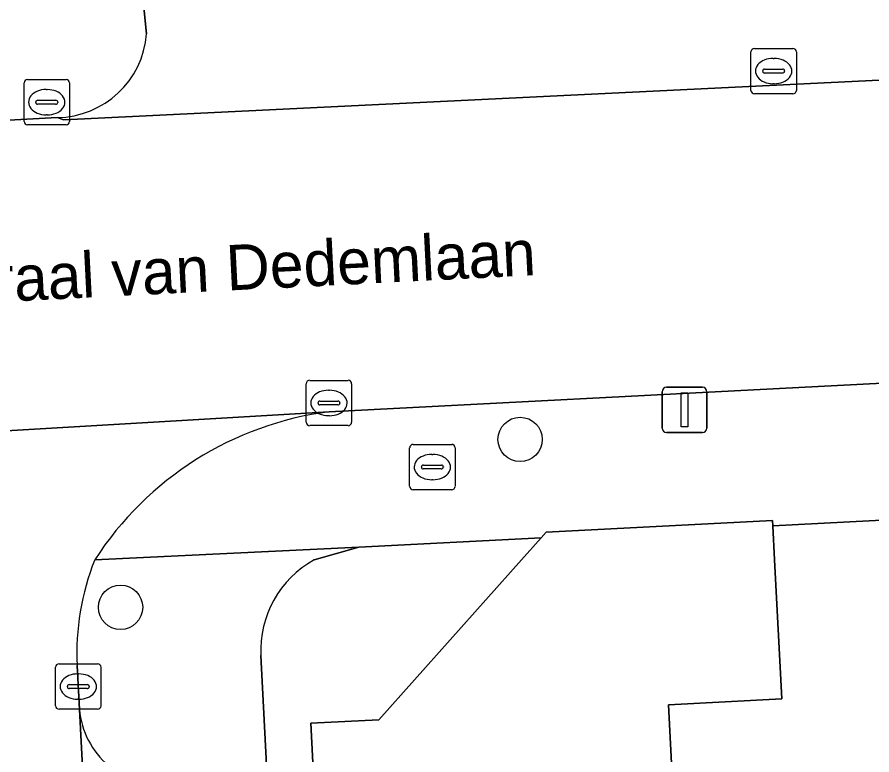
# Model space of a CAD drawing. Extents: x 161084 to 161928, y 385354 to 386522.
# Drawn here: x 161686.37 to 161705.23, y 386245.7 to 386261.98 of the extents above; entities that cross this region are included whole.
import ezdxf

# ---------------------------------------------------------------- set-up
doc = ezdxf.new("R2010")
doc.units = 0
for name, color, linetype in [('IMGEO_Boom', 7, 'Continuous'), ('IMGEO_Brandkraan', 7, 'Continuous'), ('IMGEO_Erf', 7, 'Continuous'), ('IMGEO_Kolk', 7, 'Continuous'), ('IMGEO_Lichtmast', 7, 'Continuous'), ('IMGEO_Muur', 7, 'Continuous'), ('IMGEO_Openbare_ruimte_label', 7, 'Continuous'), ('IMGEO_Pand', 7, 'Continuous'), ('IMGEO_Parkeervlak_open', 7, 'Continuous'), ('IMGEO_Rijbaan_lokaal_open', 7, 'Continuous'), ('IMGEO_Voetpad_open', 7, 'Continuous')]:
    doc.layers.add(name, color=color, linetype=linetype)

msp = doc.modelspace()

# ---------------------------------------------------------------- linework, layer by layer
at = {"layer": 'IMGEO_Boom'}
for centre in [(161697.466, 386252.66), (161688.651, 386248.954)]:
    msp.add_circle(centre, 0.489, dxfattribs=at)
at = {"layer": 'IMGEO_Brandkraan'}
for p, q in [((161695.104, 386252.55), (161695.956, 386252.55)), ((161695.029, 386251.624), (161695.029, 386252.476)), ((161696.03, 386252.476), (161696.03, 386251.624)), ((161695.517, 386252.33), (161695.542, 386252.33)), ((161695.288, 386252.044), (161695.288, 386252.056)), ((161695.726, 386252.007), (161695.328, 386252.007)), ((161695.331, 386252.093), (161695.729, 386252.093)), ((161695.772, 386252.056), (161695.772, 386252.044)), ((161695.54, 386251.77), (161695.515, 386251.77)), ((161695.956, 386251.55), (161695.104, 386251.55))]:
    msp.add_line(p, q, dxfattribs=at)
for points in [[(161695.104, 386252.55), (161695.956, 386252.55)], [(161695.029, 386251.624), (161695.029, 386252.476)], [(161696.03, 386252.476), (161696.03, 386251.624)], [(161695.956, 386251.55), (161695.104, 386251.55)]]:
    msp.add_lwpolyline(points, dxfattribs=at)
for centre, radius, start, end in [((161695.106, 386252.474), 0.0765, 91.552, 178.448), ((161695.106, 386252.474), 0.0765, 91.552, 178.448), ((161695.954, 386252.474), 0.0765, 1.552, 88.448), ((161695.954, 386252.474), 0.0765, 1.552, 88.448), ((161695.328, 386252.053), 0.0403, 85.8775, 175.7526), ((161695.325, 386252.043), 0.0366, 178.938, 274.7102), ((161695.729, 386252.05), 0.043, 264.8664, 352.4533), ((161695.733, 386252.055), 0.0386, 1.7309, 96.639), ((161695.106, 386251.626), 0.0765, 181.552, 268.448), ((161695.106, 386251.626), 0.0765, 181.552, 268.448), ((161695.954, 386251.626), 0.0765, 271.552, 358.448), ((161695.954, 386251.626), 0.0765, 271.552, 358.448)]:
    msp.add_arc(centre, radius, start, end, dxfattribs=at)
for centre, major_axis, ratio, start_param, end_param in [((161695.516, 386252.05), (-0.387, 0.002), 0.722429, 4.712389, 7.853982), ((161695.541, 386252.05), (-0.39, 0.002), 0.717154, 1.570796, 4.712389)]:
    msp.add_ellipse(centre, major_axis=major_axis, ratio=ratio, start_param=start_param, end_param=end_param, dxfattribs=at)
at = {"layer": 'IMGEO_Erf'}
for points in [[(161712.816, 386251.258), (161703.041, 386250.753), (161703.08, 386250), (161703.237, 386246.932), (161700.74, 386246.803), (161701.058, 386240.642), (161701.368, 386234.65), (161703.965, 386234.784), (161704.274, 386228.792), (161704.584, 386222.8), (161701.987, 386222.666), (161702.296, 386216.673)], [(161693.036, 386242.775), (161692.85, 386246.397), (161694.348, 386246.474), (161697.496, 386250), (161697.933, 386250.489), (161693.906, 386250.281), (161692.921, 386250)], [(161691.746, 386247.892), (161694.26, 386199.24)]]:
    msp.add_lwpolyline(points, dxfattribs=at)
msp.add_arc((161694.017, 386248.007), 2.274, 118.821, 182.9084, dxfattribs=at)
at = {"layer": 'IMGEO_Kolk'}
for p, q in [((161702.559, 386260.362), (161702.559, 386261.214)), ((161702.634, 386261.288), (161703.486, 386261.288)), ((161703.56, 386261.214), (161703.56, 386260.362)), ((161703.047, 386261.068), (161703.072, 386261.068)), ((161702.818, 386260.782), (161702.818, 386260.794)), ((161703.256, 386260.745), (161702.858, 386260.745)), ((161702.861, 386260.831), (161703.259, 386260.831)), ((161703.302, 386260.794), (161703.302, 386260.782)), ((161686.522, 386259.674), (161686.522, 386260.526)), ((161686.597, 386260.6), (161687.449, 386260.6)), ((161687.523, 386260.526), (161687.523, 386259.674)), ((161703.07, 386260.508), (161703.045, 386260.508)), ((161687.01, 386260.38), (161687.035, 386260.38)), ((161703.486, 386260.288), (161702.634, 386260.288)), ((161686.781, 386260.094), (161686.781, 386260.106)), ((161686.824, 386260.143), (161687.222, 386260.143)), ((161687.265, 386260.106), (161687.265, 386260.094)), ((161687.219, 386260.057), (161686.821, 386260.057)), ((161687.033, 386259.82), (161687.008, 386259.82)), ((161687.449, 386259.6), (161686.597, 386259.6)), ((161692.748, 386253.037), (161692.748, 386253.889)), ((161692.823, 386253.963), (161693.675, 386253.963)), ((161693.749, 386253.889), (161693.749, 386253.037)), ((161693.236, 386253.743), (161693.261, 386253.743)), ((161693.05, 386253.506), (161693.448, 386253.506)), ((161693.007, 386253.457), (161693.007, 386253.469)), ((161693.445, 386253.42), (161693.047, 386253.42)), ((161693.491, 386253.469), (161693.491, 386253.457)), ((161693.259, 386253.183), (161693.234, 386253.183)), ((161693.675, 386252.963), (161692.823, 386252.963)), ((161687.293, 386247.705), (161688.145, 386247.705)), ((161687.218, 386246.779), (161687.218, 386247.631)), ((161687.706, 386247.485), (161687.731, 386247.485)), ((161688.219, 386247.631), (161688.219, 386246.779)), ((161687.477, 386247.199), (161687.477, 386247.211)), ((161687.915, 386247.162), (161687.517, 386247.162)), ((161687.52, 386247.248), (161687.918, 386247.248)), ((161687.961, 386247.211), (161687.961, 386247.199)), ((161687.729, 386246.925), (161687.704, 386246.925)), ((161688.145, 386246.705), (161687.293, 386246.705))]:
    msp.add_line(p, q, dxfattribs=at)
for points in [[(161702.559, 386260.362), (161702.559, 386261.214)], [(161702.634, 386261.288), (161703.486, 386261.288)], [(161703.56, 386261.214), (161703.56, 386260.362)], [(161686.522, 386259.674), (161686.522, 386260.526)], [(161686.597, 386260.6), (161687.449, 386260.6)], [(161687.523, 386260.526), (161687.523, 386259.674)], [(161703.486, 386260.288), (161702.634, 386260.288)], [(161687.449, 386259.6), (161686.597, 386259.6)], [(161692.748, 386253.037), (161692.748, 386253.889)], [(161692.823, 386253.963), (161693.675, 386253.963)], [(161693.749, 386253.889), (161693.749, 386253.037)], [(161693.675, 386252.963), (161692.823, 386252.963)], [(161687.293, 386247.705), (161688.145, 386247.705)], [(161687.218, 386246.779), (161687.218, 386247.631)], [(161688.219, 386247.631), (161688.219, 386246.779)], [(161688.145, 386246.705), (161687.293, 386246.705)]]:
    msp.add_lwpolyline(points, dxfattribs=at)
for centre, radius, start, end in [((161702.636, 386261.212), 0.0765, 91.552, 178.448), ((161702.636, 386261.212), 0.0765, 91.552, 178.448), ((161703.484, 386261.212), 0.0765, 1.552, 88.448), ((161703.484, 386261.212), 0.0765, 1.552, 88.448), ((161702.858, 386260.791), 0.0403, 85.8775, 175.7526), ((161702.855, 386260.781), 0.0366, 178.938, 274.7102), ((161703.259, 386260.788), 0.043, 264.8664, 352.4533), ((161703.263, 386260.793), 0.0386, 1.7309, 96.639), ((161686.599, 386260.524), 0.0765, 91.552, 178.448), ((161686.599, 386260.524), 0.0765, 91.552, 178.448), ((161687.447, 386260.524), 0.0765, 1.552, 88.448), ((161687.447, 386260.524), 0.0765, 1.552, 88.448), ((161702.636, 386260.364), 0.0765, 181.552, 268.448), ((161702.636, 386260.364), 0.0765, 181.552, 268.448), ((161703.484, 386260.364), 0.0765, 271.552, 358.448), ((161703.484, 386260.364), 0.0765, 271.552, 358.448), ((161686.821, 386260.103), 0.0403, 85.8775, 175.7526), ((161686.818, 386260.093), 0.0366, 178.938, 274.7102), ((161687.222, 386260.1), 0.043, 264.8664, 352.4533), ((161687.226, 386260.105), 0.0386, 1.7309, 96.639), ((161686.599, 386259.676), 0.0765, 181.552, 268.448), ((161686.599, 386259.676), 0.0765, 181.552, 268.448), ((161687.447, 386259.676), 0.0765, 271.552, 358.448), ((161687.447, 386259.676), 0.0765, 271.552, 358.448), ((161692.825, 386253.887), 0.0765, 91.552, 178.448), ((161692.825, 386253.887), 0.0765, 91.552, 178.448), ((161693.673, 386253.887), 0.0765, 1.552, 88.448), ((161693.673, 386253.887), 0.0765, 1.552, 88.448), ((161693.047, 386253.466), 0.0403, 85.8775, 175.7526), ((161693.452, 386253.468), 0.0386, 1.7309, 96.639), ((161693.044, 386253.456), 0.0366, 178.938, 274.7102), ((161693.448, 386253.463), 0.043, 264.8664, 352.4533), ((161692.825, 386253.039), 0.0765, 181.552, 268.448), ((161692.825, 386253.039), 0.0765, 181.552, 268.448), ((161693.673, 386253.039), 0.0765, 271.552, 358.448), ((161693.673, 386253.039), 0.0765, 271.552, 358.448), ((161687.295, 386247.629), 0.0765, 91.552, 178.448), ((161687.295, 386247.629), 0.0765, 91.552, 178.448), ((161688.143, 386247.629), 0.0765, 1.552, 88.448), ((161688.143, 386247.629), 0.0765, 1.552, 88.448), ((161687.517, 386247.208), 0.0403, 85.8775, 175.7526), ((161687.514, 386247.198), 0.0366, 178.938, 274.7102), ((161687.918, 386247.205), 0.043, 264.8664, 352.4533), ((161687.922, 386247.21), 0.0386, 1.7309, 96.639), ((161687.295, 386246.781), 0.0765, 181.552, 268.448), ((161687.295, 386246.781), 0.0765, 181.552, 268.448), ((161688.143, 386246.781), 0.0765, 271.552, 358.448), ((161688.143, 386246.781), 0.0765, 271.552, 358.448)]:
    msp.add_arc(centre, radius, start, end, dxfattribs=at)
for centre, major_axis, ratio, start_param, end_param in [((161703.046, 386260.788), (-0.387, 0.002), 0.722429, 4.712389, 7.853982), ((161703.071, 386260.788), (-0.39, 0.002), 0.717154, 1.570796, 4.712389), ((161687.009, 386260.1), (-0.387, 0.002), 0.722429, 4.712389, 7.853982), ((161687.034, 386260.1), (-0.39, 0.002), 0.717154, 1.570796, 4.712389), ((161693.235, 386253.463), (-0.387, 0.002), 0.722429, 4.712389, 7.853982), ((161693.26, 386253.463), (-0.39, 0.002), 0.717154, 1.570796, 4.712389), ((161687.705, 386247.205), (-0.387, 0.002), 0.722429, 4.712389, 7.853982), ((161687.73, 386247.205), (-0.39, 0.002), 0.717154, 1.570796, 4.712389)]:
    msp.add_ellipse(centre, major_axis=major_axis, ratio=ratio, start_param=start_param, end_param=end_param, dxfattribs=at)
at = {"layer": 'IMGEO_Lichtmast'}
for p, q in [((161700.598, 386252.91), (161700.598, 386253.71)), ((161700.598, 386253.71), (161700.598, 386252.91)), ((161700.698, 386253.81), (161701.488, 386253.81)), ((161701.488, 386253.81), (161700.698, 386253.81)), ((161701.588, 386253.71), (161701.588, 386252.91)), ((161701.588, 386252.91), (161701.588, 386253.71)), ((161701.488, 386252.81), (161700.698, 386252.81)), ((161700.698, 386252.81), (161701.488, 386252.81))]:
    msp.add_line(p, q, dxfattribs=at)
msp.add_lwpolyline([(161701.018, 386253.685), (161701.168, 386253.685), (161701.168, 386252.935), (161701.018, 386252.935), (161701.018, 386253.685)], dxfattribs=at)
for centre, start, end in [((161700.698, 386253.71), 90, 180), ((161700.698, 386253.71), 90, 180), ((161701.488, 386253.71), 0, 90), ((161701.488, 386253.71), 360, 90), ((161700.698, 386252.91), 180, 270), ((161700.698, 386252.91), 180, 270), ((161701.488, 386252.91), 270, 0), ((161701.488, 386252.91), 270, 0)]:
    msp.add_arc(centre, 0.1, start, end, dxfattribs=at)
at = {"layer": 'IMGEO_Muur'}
msp.add_lwpolyline([(161713.002, 386251.268), (161703.041, 386250.753)], dxfattribs=at)
at = {"layer": 'IMGEO_Pand'}
msp.add_lwpolyline([(161703.035, 386250.867), (161698.041, 386250.61), (161697.933, 386250.489), (161697.496, 386250), (161694.348, 386246.474), (161692.85, 386246.397), (161693.036, 386242.775), (161692.398, 386242.742), (161692.413, 386242.433), (161693.045, 386242.466), (161693.16, 386240.234), (161701.058, 386240.642), (161700.74, 386246.803), (161703.237, 386246.932), (161703.08, 386250), (161703.041, 386250.753)], close=True, dxfattribs=at)
at = {"layer": 'IMGEO_Parkeervlak_open'}
for points in [[(161688.92, 386264.591), (161689.225, 386261.613)], [(161687.25, 386259.762), (161687.402, 386259.71), (161736.523, 386262.103), (161736.64, 386262.172)], [(161687.745, 386246.7), (161688.735, 386227.64), (161688.882, 386224.815), (161690.074, 386201.887)]]:
    msp.add_lwpolyline(points, dxfattribs=at)
for centre, radius, start, end in [((161687.223, 386261.77), 2.009, 270.7822, 355.5052), ((161689.541, 386246.847), 1.802, 184.6778, 230.2157)]:
    msp.add_arc(centre, radius, start, end, dxfattribs=at)
at = {"layer": 'IMGEO_Rijbaan_lokaal_open'}
msp.add_lwpolyline([(161787.924, 386258.08), (161791.552, 386258.254), (161810.68, 386259.171), (161810.411, 386265.953), (161802.941, 386265.591), (161753.877, 386263.064), (161736.64, 386262.172), (161736.523, 386262.103), (161687.402, 386259.71), (161687.25, 386259.762), (161674.459, 386259.058), (161674.437, 386259.013), (161674.732, 386252.21), (161677.125, 386252.317), (161693.255, 386253.27), (161736.406, 386255.507), (161746.192, 386255.929)], close=True, dxfattribs=at)
for points in [[(161693.255, 386253.27), (161677.125, 386252.317)], [(161687.745, 386246.7), (161687.694, 386247.672)], [(161682.723, 386247.459), (161683.736, 386227.388), (161688.735, 386227.64), (161687.745, 386246.7)]]:
    msp.add_lwpolyline(points, dxfattribs=at)
for centre, radius, start, end in [((161694.186, 386246.069), 7.261, 97.3653, 147.221), ((161693.18, 386247.956), 5.493, 158.1573, 182.966)]:
    msp.add_arc(centre, radius, start, end, dxfattribs=at)
at = {"layer": 'IMGEO_Voetpad_open'}
for points in [[(161689.225, 386261.613), (161688.92, 386264.591)], [(161668.729, 386258.792), (161670.897, 386258.909), (161674.437, 386259.013), (161674.459, 386259.058), (161687.25, 386259.762)], [(161821.309, 386259.717), (161814.161, 386259.344), (161810.68, 386259.171), (161791.552, 386258.254), (161791.577, 386257.755), (161787.949, 386257.581), (161787.924, 386258.08), (161746.192, 386255.929), (161736.406, 386255.507), (161693.255, 386253.27)], [(161688.081, 386250), (161693.906, 386250.281), (161697.933, 386250.489), (161698.041, 386250.61), (161703.035, 386250.867), (161703.041, 386250.753), (161712.816, 386251.258), (161714.412, 386251.341), (161786.856, 386255.086)], [(161692.921, 386250), (161693.906, 386250.281), (161688.081, 386250)], [(161694.26, 386199.24), (161691.746, 386247.892)], [(161687.694, 386247.672), (161687.745, 386246.7)]]:
    msp.add_lwpolyline(points, dxfattribs=at)
for centre, radius, start, end in [((161687.223, 386261.77), 2.009, 270.7822, 355.5052), ((161694.186, 386246.069), 7.261, 97.3653, 147.221), ((161693.18, 386247.956), 5.493, 158.1573, 182.966), ((161694.017, 386248.007), 2.274, 118.821, 182.9084), ((161689.541, 386246.847), 1.802, 184.6778, 230.2157)]:
    msp.add_arc(centre, radius, start, end, dxfattribs=at)

# ---------------------------------------------------------------- texts
at = {"layer": 'IMGEO_Openbare_ruimte_label'}
msp.add_text('Generaal van Dedemlaan', height=1, rotation=2.8653, dxfattribs=at).set_placement((161682.611, 386255.524))

doc.saveas('drawing.dxf')
